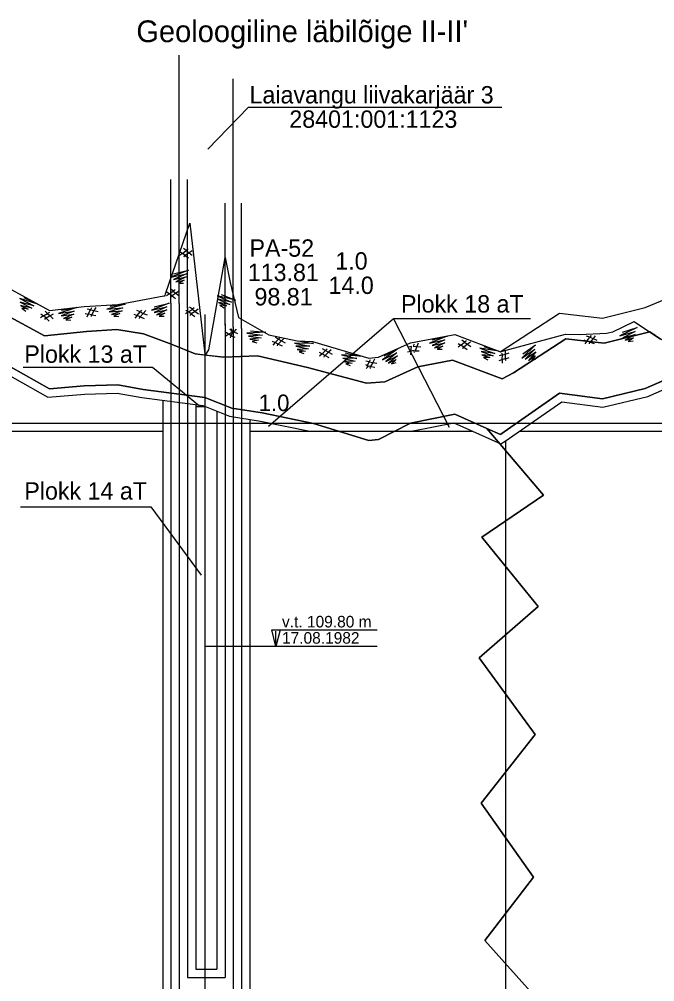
# Model space of a CAD drawing. Extents: x 662249 to 665480, y 6426254 to 6428735.
# Drawn here: x 664178.9 to 664332.5, y 6426616.6 to 6426849.1 of the extents above; entities that cross this region are included whole.
import ezdxf

# ---------------------------------------------------------------- set-up
doc = ezdxf.new("R2010")
doc.units = 0
for name, color, linetype in [('AKTIIVNE_MAEERALDIS', 7, 'Continuous'), ('Default', 7, 'Continuous'), ('GEOLPUNKT', 7, 'Continuous'), ('kataster', 7, 'Continuous'), ('PIIR_ME', 7, 'Continuous'), ('PLOKK', 7, 'Continuous'), ('RELJEEF', 7, 'Continuous'), ('TÄIDE', 7, 'Continuous'), ('VEEKOGU', 7, 'Continuous'), ('VORMISTUS', 7, 'Continuous')]:
    doc.layers.add(name, color=color, linetype=linetype)

msp = doc.modelspace()

# ---------------------------------------------------------------- linework, layer by layer
at = {"layer": 'AKTIIVNE_MAEERALDIS'}
for p, q in [((664219.6, 6426779.61), (664219.6, 6426617.59)), ((664228.67, 6426775.54), (664228.67, 6426617.59)), ((664219.6, 6426617.59), (664228.67, 6426617.59))]:
    msp.add_line(p, q, dxfattribs=at)
at = {"layer": 'Default'}
for points in [[(664170.45, 6426787.39), (664186.26, 6426778.8), (664194.66, 6426779.72), (664202.77, 6426780.21), (664213.91, 6426782.31), (664214.05, 6426782.34), (664214.18, 6426782.28), (664214.29, 6426782.83), (664220.18, 6426799.87), (664223.78, 6426768.22), (664223.83, 6426767.9), (664224.73, 6426769.29), (664228.69, 6426791.61), (664229.89, 6426785.5), (664231.94, 6426777.11), (664239.22, 6426772.93), (664246.11, 6426771.44), (664249.83, 6426771.28), (664263.42, 6426767.26), (664265.77, 6426767.46), (664273.46, 6426770.94), (664284.19, 6426772.97), (664295.25, 6426768.81), (664295.28, 6426768.78), (664295.31, 6426768.8), (664295.32, 6426768.8), (664295.34, 6426768.81), (664295.38, 6426768.81), (664295.43, 6426768.83), (664310.93, 6426773.05), (664314.37, 6426772.94), (664320.84, 6426773.28), (664322.41, 6426773.64), (664327.58, 6426776.12), (664333.96, 6426771.85)], [(664295.2, 6426768.77), (664309.54, 6426778.12), (664319.88, 6426776.95), (664330.2, 6426779.51), (664340, 6426783.55)]]:
    msp.add_lwpolyline(points, dxfattribs=at)
at = {"layer": 'GEOLPUNKT'}
for p, q in [((664223.78, 6426777.79), (664223.78, 6426457.79)), ((664239.99, 6426701.6), (664265.44, 6426701.6)), ((664240.96, 6426697.59), (664240.96, 6426701.33)), ((664265.44, 6426697.59), (664223.78, 6426697.59))]:
    msp.add_line(p, q, dxfattribs=at)
msp.add_lwpolyline([(664241.96, 6426701.59), (664240.96, 6426697.59), (664239.96, 6426701.59)], close=True, dxfattribs=at)
at = {"layer": 'kataster'}
for p, q in [((664217.6, 6426810.46), (664217.6, 6426840.46)), ((664230.67, 6426804.74), (664230.67, 6426834.74))]:
    msp.add_line(p, q, dxfattribs=at)
msp.add_lwpolyline([(664295.56, 6426827.82), (664234.3, 6426827.82), (664224.53, 6426817.73)], dxfattribs=at)
at = {"layer": 'PIIR_ME'}
for p, q in [((664215.6, 6426780.55), (664215.6, 6426810.46)), ((664217.6, 6426780.46), (664217.6, 6426810.46)), ((664219.6, 6426779.37), (664219.6, 6426810.46)), ((664228.67, 6426775.27), (664228.67, 6426804.74)), ((664230.67, 6426774.74), (664230.67, 6426804.74)), ((664232.67, 6426774.43), (664232.67, 6426804.74)), ((664215.6, 6426780.55), (664215.6, 6426482.05)), ((664217.6, 6426780.46), (664217.6, 6426479.44)), ((664230.67, 6426774.74), (664230.67, 6426478.63)), ((664232.67, 6426774.43), (664232.67, 6426480.89))]:
    msp.add_line(p, q, dxfattribs=at)
at = {"layer": 'PLOKK'}
for p, q in [((664269.39, 6426776.8), (664282.88, 6426750.55)), ((664213.6, 6426757.08), (664213.6, 6426484.65)), ((664221.6, 6426756.05), (664221.6, 6426619.59)), ((664221.6, 6426755.59), (664223.89, 6426755.59)), ((664226.67, 6426754.46), (664226.67, 6426619.59)), ((664234.67, 6426752.45), (664234.67, 6426483.15)), ((663990.73, 6426749.59), (664213.6, 6426749.59)), ((664234.67, 6426749.59), (664288.55, 6426749.59)), ((664299.86, 6426749.59), (664372.62, 6426749.59)), ((664296.43, 6426747.19), (664296.43, 6426490.71)), ((664221.6, 6426619.59), (664226.67, 6426619.59))]:
    msp.add_line(p, q, dxfattribs=at)
for points in [[(664169.78, 6426766.82), (664185.82, 6426757.82), (664194.78, 6426758.57), (664202.62, 6426758.83), (664208.54, 6426757.74), (664223.27, 6426755.84), (664229.74, 6426753.22), (664237.25, 6426752.05), (664249.19, 6426749.59)], [(664179.91, 6426765.1), (664211.14, 6426765.1), (664222.5, 6426755.74)], [(664273.99, 6426749.59), (664274.13, 6426749.66), (664283.96, 6426751.61), (664295.33, 6426746.59), (664296.41, 6426747.17), (664310.05, 6426756.71), (664319.99, 6426755.38), (664330.84, 6426757.98), (664340.22, 6426762.09)], [(664179.2, 6426731.31), (664210.73, 6426731.31), (664222.89, 6426714.81)]]:
    msp.add_lwpolyline(points, dxfattribs=at)
at = {"layer": 'RELJEEF'}
for points in [[(664168.55, 6426781.59), (664185.05, 6426772.63), (664195.17, 6426773.74), (664202.48, 6426774.18), (664208.95, 6426773.15), (664215.88, 6426770.54), (664221.47, 6426768.27), (664228.3, 6426767.53), (664236.48, 6426767.79), (664248.62, 6426764.98), (664262.89, 6426761.19), (664267.3, 6426761.57), (664275.28, 6426765.18), (664283.65, 6426766.76), (664295.68, 6426762.24), (664298.43, 6426763.71), (664311.01, 6426771.92), (664320.28, 6426770.87), (664331.34, 6426773.61)], [(664170.45, 6426768.74), (664186.26, 6426759.86), (664194.66, 6426760.57), (664202.77, 6426760.84), (664208.85, 6426759.71), (664223.78, 6426757.79), (664230.28, 6426755.17), (664237.61, 6426754.02), (664250.07, 6426751.45), (664263.42, 6426747.37), (664265.77, 6426747.57), (664273.46, 6426751.56), (664284.19, 6426753.7), (664295.25, 6426748.82), (664295.36, 6426748.88), (664309.54, 6426758.8), (664319.88, 6426757.41), (664330.2, 6426759.89), (664340, 6426764.18)], [(664291.92, 6426750.28), (664305.67, 6426734.16), (664290.71, 6426723.99), (664304.32, 6426707.22), (664290.11, 6426694.87), (664303.66, 6426676.34), (664290.6, 6426659.75), (664303.2, 6426641.82), (664291.45, 6426626.52), (664304.51, 6426612.01), (664291.01, 6426594.6), (664305.35, 6426578.83), (664289.38, 6426559.96), (664303.67, 6426542.22), (664287.46, 6426527.09), (664305.7, 6426507.01), (664280.6, 6426484.74)]]:
    msp.add_lwpolyline(points, dxfattribs=at)
at = {"layer": 'TÄIDE'}
for p, q in [((664202.48, 6426774.18), (664195.17, 6426773.74)), ((664208.95, 6426773.15), (664202.48, 6426774.18)), ((664215.88, 6426770.54), (664208.95, 6426773.15)), ((664331.34, 6426773.61), (664320.28, 6426770.87)), ((664186.26, 6426759.86), (664170.45, 6426768.74)), ((664170.45, 6426768.74), (664186.26, 6426759.86)), ((664295.68, 6426762.24), (664283.65, 6426766.76)), ((664330.2, 6426759.89), (664340, 6426764.18)), ((664194.66, 6426760.57), (664186.26, 6426759.86)), ((664186.26, 6426759.86), (664194.66, 6426760.57)), ((664194.66, 6426760.57), (664202.77, 6426760.84)), ((664309.54, 6426758.8), (664319.88, 6426757.41)), ((664319.88, 6426757.41), (664330.2, 6426759.89)), ((664230.28, 6426755.17), (664223.78, 6426757.79)), ((664223.78, 6426757.79), (664230.28, 6426755.17)), ((664230.28, 6426755.17), (664237.61, 6426754.02)), ((664237.61, 6426754.02), (664250.07, 6426751.45)), ((664284.19, 6426753.7), (664273.46, 6426751.56)), ((664273.46, 6426751.56), (664284.19, 6426753.7)), ((664291.92, 6426750.28), (664284.19, 6426753.7)), ((664284.19, 6426753.7), (664291.92, 6426750.28)), ((664263.42, 6426747.37), (664250.07, 6426751.45)), ((664250.07, 6426751.45), (664263.42, 6426747.37)), ((664273.46, 6426751.56), (664265.77, 6426747.57)), ((664265.77, 6426747.57), (664273.46, 6426751.56)), ((664295.25, 6426748.82), (664291.92, 6426750.28)), ((664291.92, 6426750.28), (664295.25, 6426748.82)), ((664295.36, 6426748.88), (664295.25, 6426748.82)), ((664265.77, 6426747.57), (664263.42, 6426747.37)), ((664263.42, 6426747.37), (664265.77, 6426747.57)), ((664304.32, 6426707.22), (664290.71, 6426723.99)), ((664290.11, 6426694.87), (664304.32, 6426707.22)), ((664303.66, 6426676.34), (664290.11, 6426694.87))]:
    msp.add_line(p, q, dxfattribs=at)
for points in [[(664217.72, 6426793.03), (664218.36, 6426792.57), (664217.68, 6426792.08)], [(664218.79, 6426791.72), (664218.91, 6426792), (664219.04, 6426792.09), (664218.36, 6426792.57), (664219.3, 6426793.24), (664218.64, 6426793.75)], [(664220.69, 6426793.21), (664219.97, 6426792.71), (664219.04, 6426792.09), (664219.88, 6426791.48)], [(664219.74, 6426793.56), (664219.3, 6426793.24), (664219.97, 6426792.71), (664220.76, 6426792.11)], [(664216.21, 6426787.64), (664219.82, 6426788.54), (664215.59, 6426786.8), (664219.32, 6426787.62), (664216.22, 6426786.25), (664219.28, 6426786.89), (664216.82, 6426785.67), (664218.82, 6426786.13), (664217.48, 6426785.35), (664218.66, 6426785.4)], [(664215.65, 6426781.93), (664215.77, 6426782.22), (664215.89, 6426782.3), (664215.22, 6426782.79), (664216.15, 6426783.46), (664215.49, 6426783.97)], [(664216.6, 6426783.78), (664216.15, 6426783.46), (664216.82, 6426782.93), (664217.61, 6426782.32)], [(664195.17, 6426773.74), (664185.05, 6426772.63), (664168.55, 6426781.59)], [(664180.06, 6426781.9), (664183.42, 6426780.3), (664179.04, 6426781.65), (664182.44, 6426779.91), (664179.18, 6426780.82), (664181.95, 6426779.37), (664179.27, 6426779.99), (664181.11, 6426779.07), (664179.58, 6426779.33), (664180.52, 6426778.61)], [(664214.57, 6426783.25), (664215.22, 6426782.79), (664214.54, 6426782.3)], [(664217.55, 6426783.43), (664216.82, 6426782.93), (664215.89, 6426782.3), (664216.73, 6426781.7)], [(664227.77, 6426782.65), (664231.22, 6426781.26), (664226.76, 6426782.33), (664230.27, 6426780.81), (664226.95, 6426781.52), (664229.81, 6426780.24), (664227.1, 6426780.7), (664228.99, 6426779.89), (664227.45, 6426780.05), (664228.44, 6426779.4)], [(664189.15, 6426778.88), (664192.82, 6426779.48), (664188.45, 6426778.09), (664192.24, 6426778.61), (664189.04, 6426777.49), (664192.14, 6426777.89), (664189.59, 6426776.86), (664191.63, 6426777.16), (664190.22, 6426776.49), (664191.41, 6426776.45)], [(664196.38, 6426777.32), (664196.37, 6426777.63), (664196.44, 6426777.76), (664195.62, 6426777.9), (664196.16, 6426778.92), (664195.34, 6426779.08)], [(664196.41, 6426779.4), (664196.16, 6426778.92), (664196.99, 6426778.74), (664197.97, 6426778.55)], [(664197.42, 6426779.51), (664196.99, 6426778.74), (664196.44, 6426777.76), (664197.46, 6426777.6)], [(664200.87, 6426779.86), (664204.56, 6426780.28), (664200.13, 6426779.11), (664203.94, 6426779.43), (664200.69, 6426778.48), (664203.81, 6426778.71), (664201.21, 6426777.82), (664203.25, 6426778.02), (664201.82, 6426777.42), (664203, 6426777.32)], [(664211.52, 6426779.67), (664215.13, 6426780.57), (664210.9, 6426778.83), (664214.63, 6426779.65), (664211.53, 6426778.28), (664214.59, 6426778.92), (664212.13, 6426777.7), (664214.13, 6426778.16), (664212.79, 6426777.38), (664213.97, 6426777.43)], [(664220.26, 6426777.57), (664220.38, 6426777.85), (664220.5, 6426777.94), (664219.83, 6426778.43), (664220.77, 6426779.09), (664220.11, 6426779.6)], [(664222.16, 6426779.07), (664221.44, 6426778.57), (664220.5, 6426777.94), (664221.35, 6426777.33)], [(664221.21, 6426779.41), (664220.77, 6426779.09), (664221.44, 6426778.57), (664222.22, 6426777.96)], [(664184.19, 6426777.98), (664184.78, 6426777.46), (664184.06, 6426777.03)], [(664185.13, 6426776.57), (664185.28, 6426776.84), (664185.41, 6426776.91), (664184.78, 6426777.46), (664185.78, 6426778.04), (664185.17, 6426778.61)], [(664187.17, 6426777.88), (664186.4, 6426777.45), (664185.41, 6426776.91), (664186.19, 6426776.23)], [(664186.25, 6426778.31), (664185.78, 6426778.04), (664186.4, 6426777.45), (664187.12, 6426776.77)], [(664194.84, 6426778.03), (664195.62, 6426777.9), (664195.23, 6426777.16)], [(664206.66, 6426777.86), (664207.4, 6426777.57), (664206.86, 6426776.92)], [(664208.02, 6426776.84), (664208.07, 6426777.14), (664208.17, 6426777.26), (664207.4, 6426777.57), (664208.15, 6426778.44), (664207.38, 6426778.78)], [(664208.5, 6426778.86), (664208.15, 6426778.44), (664208.92, 6426778.09), (664209.83, 6426777.7)], [(664209.5, 6426778.76), (664208.92, 6426778.09), (664208.17, 6426777.26), (664209.14, 6426776.87)], [(664219.19, 6426778.89), (664219.83, 6426778.43), (664219.15, 6426777.93)], [(664230.35, 6426774.35), (664230, 6426773.93), (664230.78, 6426773.59), (664231.69, 6426773.2)], [(664324.71, 6426773.55), (664328.27, 6426774.63), (664324.13, 6426772.67), (664327.82, 6426773.68), (664324.79, 6426772.15), (664327.81, 6426772.95), (664325.42, 6426771.6), (664327.4, 6426772.17), (664326.09, 6426771.32), (664327.28, 6426771.43)], [(664228.93, 6426773.54), (664229.56, 6426773.06), (664228.87, 6426772.59)], [(664229.96, 6426772.19), (664230.09, 6426772.47), (664230.22, 6426772.55), (664229.56, 6426773.06), (664230.52, 6426773.7), (664229.87, 6426774.23)], [(664231.35, 6426774.26), (664230.78, 6426773.59), (664230.03, 6426772.75), (664231, 6426772.37)], [(664234.8, 6426773.88), (664238.5, 6426773.51), (664233.92, 6426773.29), (664237.72, 6426772.81), (664234.34, 6426772.56), (664237.44, 6426772.14), (664234.7, 6426771.81), (664236.75, 6426771.58), (664235.22, 6426771.29), (664236.35, 6426770.94)], [(664241.35, 6426770.26), (664241.42, 6426770.55), (664241.52, 6426770.66), (664240.78, 6426771.02), (664241.58, 6426771.85), (664240.84, 6426772.23)], [(664242.96, 6426772.06), (664242.34, 6426771.45), (664241.52, 6426770.66), (664242.46, 6426770.21)], [(664241.96, 6426772.24), (664241.58, 6426771.85), (664242.34, 6426771.45), (664243.21, 6426770.99)], [(664278.72, 6426771.7), (664282.33, 6426772.58), (664278.09, 6426770.86), (664281.83, 6426771.67), (664278.72, 6426770.31), (664281.78, 6426770.94), (664279.32, 6426769.72), (664281.32, 6426770.18), (664279.98, 6426769.4), (664281.16, 6426769.45)], [(664316.76, 6426770.69), (664316.8, 6426771), (664316.89, 6426771.12), (664316.1, 6426771.39), (664316.81, 6426772.3), (664316.03, 6426772.6)], [(664317.15, 6426772.73), (664316.81, 6426772.3), (664317.61, 6426771.99), (664318.53, 6426771.63)], [(664318.16, 6426772.67), (664317.61, 6426771.99), (664316.89, 6426771.12), (664317.87, 6426770.78)], [(664353.82, 6426772.04), (664343.93, 6426765.65), (664343.66, 6426765.73), (664342.93, 6426766.6), (664338.86, 6426772.2), (664336.25, 6426770.96), (664333.96, 6426771.85), (664331.34, 6426773.61)], [(664223.81, 6426768.01), (664221.47, 6426768.27), (664215.88, 6426770.54)], [(664240.07, 6426771.37), (664240.78, 6426771.02), (664240.2, 6426770.42)], [(664246.37, 6426771.42), (664250.03, 6426770.78), (664245.45, 6426770.91), (664249.2, 6426770.14), (664245.81, 6426770.15), (664248.86, 6426769.49), (664246.12, 6426769.37), (664248.14, 6426768.98), (664246.59, 6426768.81), (664247.7, 6426768.38)], [(664274.48, 6426768.66), (664274.36, 6426768.94), (664274.37, 6426769.09), (664273.56, 6426768.92), (664273.7, 6426770.07), (664272.88, 6426769.92)], [(664274.36, 6426770.67), (664274.17, 6426770.16), (664275.02, 6426770.1), (664276.01, 6426770.03)], [(664275.34, 6426770.91), (664275.02, 6426770.1), (664274.59, 6426769.05), (664275.63, 6426769.02)], [(664285.01, 6426770.84), (664285.67, 6426770.41), (664285.01, 6426769.89)], [(664286.14, 6426769.57), (664286.24, 6426769.86), (664286.36, 6426769.95), (664285.67, 6426770.41), (664286.58, 6426771.12), (664285.89, 6426771.6)], [(664287.97, 6426771.15), (664287.27, 6426770.62), (664286.36, 6426769.95), (664287.23, 6426769.38)], [(664287.01, 6426771.45), (664286.58, 6426771.12), (664287.27, 6426770.62), (664288.08, 6426770.05)], [(664291.26, 6426770.06), (664294.81, 6426768.94), (664290.29, 6426769.67), (664293.9, 6426768.42), (664290.54, 6426768.87), (664293.48, 6426767.82), (664290.74, 6426768.06), (664292.69, 6426767.41), (664291.14, 6426767.44), (664292.18, 6426766.87)], [(664320.28, 6426770.87), (664311.01, 6426771.92), (664298.43, 6426763.71), (664295.68, 6426762.24)], [(664300.68, 6426768.29), (664303.68, 6426770.48), (664300.41, 6426767.27), (664303.56, 6426769.44), (664301.21, 6426767), (664303.8, 6426768.75), (664301.98, 6426766.68), (664303.66, 6426767.87), (664302.71, 6426766.64), (664303.79, 6426767.13)], [(664315.36, 6426771.65), (664316.1, 6426771.39), (664315.6, 6426770.72)], [(664223.9, 6426768), (664223.83, 6426767.9), (664223.81, 6426768.01)], [(664236.48, 6426767.79), (664228.3, 6426767.53), (664223.9, 6426768)], [(664262.89, 6426761.19), (664248.62, 6426764.98), (664236.48, 6426767.79)], [(664251.42, 6426768.68), (664252.12, 6426768.32), (664251.52, 6426767.73)], [(664252.67, 6426767.53), (664252.75, 6426767.83), (664252.86, 6426767.93), (664252.12, 6426768.32), (664252.95, 6426769.11), (664252.23, 6426769.52)], [(664254.34, 6426769.29), (664253.69, 6426768.69), (664252.86, 6426767.93), (664253.78, 6426767.45)], [(664253.35, 6426769.49), (664252.95, 6426769.11), (664253.69, 6426768.69), (664254.56, 6426768.2)], [(664257.72, 6426768.53), (664261.36, 6426767.77), (664256.79, 6426768.05), (664260.51, 6426767.16), (664257.12, 6426767.28), (664260.15, 6426766.52), (664257.4, 6426766.49), (664259.41, 6426766.03), (664257.86, 6426765.92), (664258.95, 6426765.45)], [(664267.17, 6426767.83), (664270.47, 6426769.55), (664266.75, 6426766.87), (664270.19, 6426768.53), (664267.5, 6426766.48), (664270.32, 6426767.82), (664268.21, 6426766.05), (664270.06, 6426766.97), (664268.93, 6426765.9), (664270.07, 6426766.22)], [(664272.79, 6426768.76), (664273.56, 6426768.92), (664273.46, 6426768.09)], [(664296.61, 6426766.7), (664296.46, 6426766.97), (664296.47, 6426767.13), (664295.67, 6426766.9), (664295.73, 6426768.05), (664294.92, 6426767.86)], [(664295.57, 6426768.5), (664295.59, 6426767.95), (664296.4, 6426768.22), (664297.34, 6426768.53)], [(664296.39, 6426769.1), (664296.4, 6426768.22), (664296.41, 6426767.09), (664297.38, 6426767.45)], [(664262.66, 6426765.7), (664263.36, 6426765.33), (664262.76, 6426764.75)], [(664263.79, 6426764.78), (664263.76, 6426765.09), (664263.83, 6426765.22), (664263.01, 6426765.34), (664263.52, 6426766.37), (664262.7, 6426766.51)], [(664283.65, 6426766.76), (664275.28, 6426765.18), (664267.3, 6426761.57), (664262.89, 6426761.19)], [(664263.77, 6426766.86), (664263.52, 6426766.37), (664264.36, 6426766.22), (664265.34, 6426766.05)], [(664264.77, 6426767), (664264.36, 6426766.22), (664263.83, 6426765.22), (664264.86, 6426765.08)], [(664294.91, 6426766.69), (664295.67, 6426766.9), (664295.63, 6426766.07)], [(664340, 6426764.18), (664330.2, 6426759.89), (664319.88, 6426757.41), (664309.54, 6426758.8), (664295.36, 6426748.88)], [(664223.78, 6426757.79), (664208.85, 6426759.71), (664202.77, 6426760.84), (664194.66, 6426760.57)], [(664202.77, 6426760.84), (664208.85, 6426759.71), (664223.78, 6426757.79)], [(664295.25, 6426748.82), (664295.36, 6426748.88), (664309.54, 6426758.8)], [(664250.07, 6426751.45), (664237.61, 6426754.02), (664230.28, 6426755.17)], [(664291.92, 6426750.28), (664305.67, 6426734.16), (664290.71, 6426723.99), (664304.32, 6426707.22), (664290.11, 6426694.87), (664303.66, 6426676.34), (664290.6, 6426659.75), (664303.2, 6426641.82), (664291.45, 6426626.52), (664304.51, 6426612.01), (664291.01, 6426594.6), (664305.35, 6426578.83), (664289.38, 6426559.96), (664303.67, 6426542.22), (664287.46, 6426527.09), (664305.7, 6426507.01), (664280.6, 6426484.74)], [(664290.71, 6426723.99), (664305.67, 6426734.16), (664291.92, 6426750.28)], [(664291.45, 6426626.52), (664303.2, 6426641.82), (664290.6, 6426659.75), (664303.66, 6426676.34)], [(664291.01, 6426594.6), (664304.51, 6426612.01), (664291.45, 6426626.52)]]:
    msp.add_lwpolyline(points, dxfattribs=at)
at = {"layer": 'VEEKOGU'}
msp.add_line((663953, 6426751.59), (664544.87, 6426751.59), dxfattribs=at)
at = {"layer": 'VORMISTUS'}
msp.add_lwpolyline([(664302.48, 6426776.8), (664269.39, 6426776.8), (664239.15, 6426750.71)], dxfattribs=at)

# ---------------------------------------------------------------- texts
at = {"layer": 'GEOLPUNKT'}
for s, height, p in [('PA-52', 4.2, (664234.59, 6426791.76)), ('1.0', 4.2, (664255.32, 6426788.65)), ('113.81', 4.2, (664234.16, 6426785.88)), ('14.0', 4.2, (664253.69, 6426782.77)), ('98.81', 4.2, (664235.79, 6426780)), ('1.0', 4, (664236.8, 6426754.47)), ('v.t. 109.80 m', 2.8, (664242.44, 6426702.19)), ('17.08.1982', 2.8, (664242.44, 6426698.27))]:
    msp.add_text(s, height=height, dxfattribs=at).set_placement(p)
at = {"layer": 'kataster'}
for s, p in [('Laiavangu liivakarjäär 3', (664234.59, 6426828.8)), ('28401:001:1123', (664244.21, 6426822.92))]:
    msp.add_text(s, height=4.2, dxfattribs=at).set_placement(p)
at = {"layer": 'PLOKK'}
for s, p in [('Plokk 18 aT', (664271.2, 6426778.28)), ('Plokk 13 aT', (664180.16, 6426766.14)), ('Plokk 14 aT', (664180.16, 6426733.08))]:
    msp.add_text(s, height=4.2, dxfattribs=at).set_placement(p)
at = {"layer": 'VORMISTUS'}
msp.add_text("Geoloogiline läbilõige II-II'", height=5.25, dxfattribs=at).set_placement((664207.24, 6426843.62))

doc.saveas('drawing.dxf')
